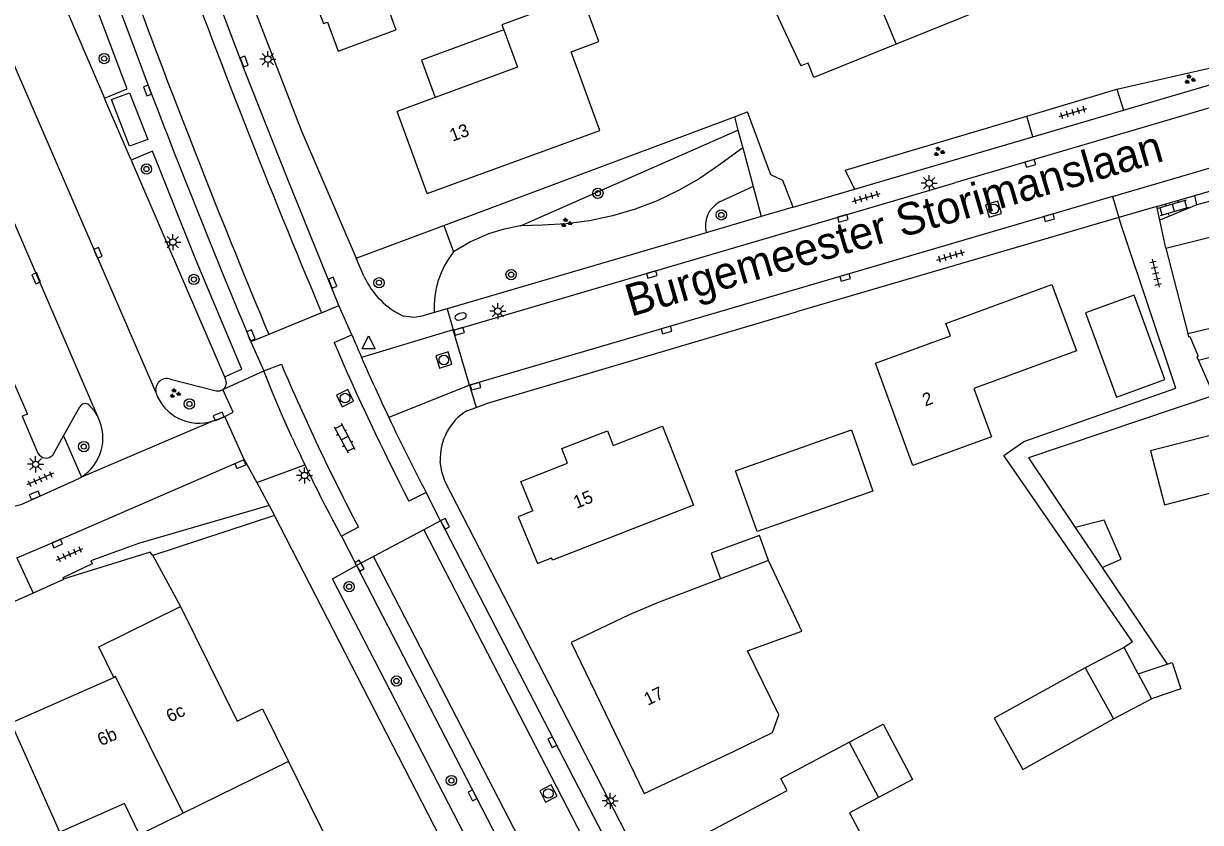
# Model space of a CAD drawing. Extents: x 136000 to 138005, y 398500 to 400500.
# Drawn here: x 137577.5 to 137669, y 398741.3 to 398803.4 of the extents above; entities that cross this region are included whole.
import ezdxf

# ---------------------------------------------------------------- set-up
doc = ezdxf.new("R2010")
doc.units = 0
for name, color, linetype in [('gg-afsc-erfafscheiding', 7, 'Continuous'), ('gg-afsc-muur', 7, 'Continuous'), ('gg-anno-huisnummerreeks BGT', 7, 'Continuous'), ('gg-anno-openbare ruimte label', 7, 'Continuous'), ('gg-bbg-abri', 7, 'Continuous'), ('gg-bbg-bijgebouw', 7, 'Continuous'), ('gg-bbg-gedigitaliseerde bebouwing', 7, 'Continuous'), ('gg-bbg-gedigitaliseerde bijgebouw', 7, 'Continuous'), ('gg-bbg-hoofdgebouw', 7, 'Continuous'), ('gg-bbg-luifel en loopbrug', 7, 'Continuous'), ('gg-bbg-tussenscheiding', 7, 'Continuous'), ('gg-knt-verharding', 7, 'Continuous'), ('gg-knt-verharding nz', 7, 'Continuous'), ('gt-grn-groengrens', 7, 'Continuous'), ('gt-grn-weggrens', 7, 'Continuous'), ('gt-symb-boom', 7, 'Continuous'), ('gt-symb-brandkraan', 7, 'Continuous'), ('gt-symb-groenvak', 7, 'Continuous'), ('gt-symb-klinker verharding', 7, 'Continuous'), ('gt-symb-kolk', 7, 'Continuous'), ('gt-symb-lichtmast', 7, 'Continuous'), ('gt-symb-rioolschacht', 7, 'Continuous'), ('gt-symb-tegel verharding', 7, 'Continuous'), ('gt-symb-waterafsluiter', 7, 'Continuous')]:
    doc.layers.add(name, color=color, linetype=linetype)

# ---------------------------------------------------------------- blocks, each defined once
blk = doc.blocks.new('gt0-KL1')
at = {"layer": 'gt-symb-klinker verharding'}
for p, q in [((-1.15, 0.3), (1.15, 0.3)), ((-1, -0.3), (-1, 0.3)), ((-0.5, 0.3), (-0.5, 0.45)), ((0, -0.3), (0, 0.3)), ((0.5, 0.3), (0.5, 0.45)), ((1, -0.3), (1, 0.3)), ((-1.15, -0.3), (1.15, -0.3)), ((-0.5, -0.45), (-0.5, -0.3)), ((0.5, -0.45), (0.5, -0.3))]:
    blk.add_line(p, q, dxfattribs=at)
blk = doc.blocks.new('gt0-GRVAK')
at = {"layer": 'gt-symb-groenvak'}
for p, q in [((-0.11, 0.189), (-0.228, 0.24)), ((-0.182, 0.153), (0.088, 0.153)), ((-0.091, 0.211), (-0.156, 0.322)), ((-0.047, 0.214), (-0.047, 0.393)), ((-0.004, 0.211), (0.061, 0.322)), ((0.015, 0.189), (0.133, 0.24)), ((0.262, -0.052), (0.197, 0.059)), ((0.305, -0.049), (0.305, 0.13)), ((0.349, -0.052), (0.414, 0.059)), ((-0.245, -0.228), (-0.363, -0.177)), ((-0.318, -0.264), (-0.047, -0.264)), ((-0.226, -0.206), (-0.291, -0.095)), ((-0.183, -0.203), (-0.183, -0.024)), ((-0.139, -0.206), (-0.074, -0.095)), ((-0.12, -0.228), (-0.002, -0.177)), ((0.243, -0.074), (0.125, -0.023)), ((0.17, -0.11), (0.441, -0.11)), ((0.368, -0.074), (0.486, -0.023))]:
    blk.add_line(p, q, dxfattribs=at)
blk = doc.blocks.new('gt0-LMAST')
at = {"layer": 'gt-symb-lichtmast'}
for p, q in [((-0.182, 0.173), (-0.447, 0.438)), ((-0.005, 0.246), (-0.005, 0.621)), ((0.172, 0.173), (0.437, 0.438)), ((-0.255, -0.004), (-0.63, -0.004)), ((-0.182, -0.181), (-0.447, -0.446)), ((-0.005, -0.254), (-0.005, -0.629)), ((0.437, -0.446), (0.172, -0.181)), ((0.245, -0.004), (0.62, -0.004))]:
    blk.add_line(p, q, dxfattribs=at)
blk.add_circle((-0.005, -0.004), 0.25, dxfattribs=at)
blk = doc.blocks.new('gt0-TEG1')
at = {"layer": 'gt-symb-tegel verharding'}
for p, q in [((-1.125, 0), (1.125, 0)), ((-0.9, -0.25), (-0.9, 0.25)), ((-0.45, -0.25), (-0.45, 0.25)), ((0, -0.25), (0, 0.25)), ((0.45, -0.25), (0.45, 0.25)), ((0.9, -0.25), (0.9, 0.25))]:
    blk.add_line(p, q, dxfattribs=at)
blk = doc.blocks.new('gt0-RS')
at = {"layer": 'gt-symb-rioolschacht'}
blk.add_lwpolyline([(-0.5, -0.5), (0.5, -0.5), (0.5, 0.5), (-0.5, 0.5)], close=True, dxfattribs=at)
blk.add_circle((0, 0), 0.375, dxfattribs=at)
blk = doc.blocks.new('gt0-KOLK')
at = {"layer": 'gt-symb-kolk'}
blk.add_lwpolyline([(0, 0), (0.375, 0), (0.375, 0.4), (-0.375, 0.4), (-0.375, 0), (0, 0)], dxfattribs=at)
blk = doc.blocks.new('gt0-BOOM')
at = {"layer": 'gt-symb-boom'}
for radius in [0.4, 0.2]:
    blk.add_circle((0, 0), radius, dxfattribs=at)
blk = doc.blocks.new('gt0-WAFSL')
at = {"layer": 'gt-symb-waterafsluiter'}
for p, q in [((-0.5, -0.333), (0, 0.667)), ((0, 0.667), (0.5, -0.333)), ((0.5, -0.333), (-0.5, -0.333))]:
    blk.add_line(p, q, dxfattribs=at)
blk = doc.blocks.new('gt0-BR')
at = {"layer": 'gt-symb-brandkraan'}
for centre, radius, start, end in [((-0.244, 0), 0.206, 107.56694, 252.43307), ((0.599, -2.664), 3, 106.89205, 107.56694), ((0, -0.691), 0.938, 73.10799, 106.89205), ((-0.599, -2.664), 3, 72.43309, 73.10799), ((0.244, 0), 0.206, 287.56695, 72.43309), ((0.599, 2.664), 3, 252.43307, 253.10797), ((0, 0.691), 0.938, 253.10797, 286.89206), ((-0.599, 2.664), 3, 286.89206, 287.56695)]:
    blk.add_arc(centre, radius, start, end, dxfattribs=at)

msp = doc.modelspace()

# ---------------------------------------------------------------- linework, layer by layer
at = {"layer": 'gg-afsc-erfafscheiding'}
for p, q in [((137662.5, 398798.329), (137676.458, 398801.486)), ((137610.168, 398787.734), (137632.768, 398796.179)), ((137632.768, 398796.179), (137633.788, 398796.56)), ((137641.371, 398792.023), (137655.509, 398796.231)), ((137686.444, 398794.052), (137668.731, 398789.325)), ((137603.37, 398785.193), (137610.168, 398787.734)), ((137597.01, 398765.174), (137587.547, 398762.062)), ((137587.547, 398762.062), (137589.71, 398758.11)), ((137661.36, 398761.136), (137666.414, 398753.621)), ((137663.734, 398755.363), (137663.079, 398754.9))]:
    msp.add_line(p, q, dxfattribs=at)
msp.add_lwpolyline([(137587.547, 398762.062), (137587.338, 398762.334), (137580.59, 398760.235)], dxfattribs=at)
at = {"layer": 'gg-afsc-muur'}
msp.add_lwpolyline([(137668.853, 398777.221), (137670.054, 398774.493), (137655.627, 398769.66), (137659.277, 398764.234)], dxfattribs=at)
at = {"layer": 'gg-bbg-abri'}
msp.add_lwpolyline([(137584.33, 398797.525), (137585.737, 398798.046), (137587.152, 398794.411), (137585.745, 398793.89), (137584.33, 398797.525)], dxfattribs=at)
at = {"layer": 'gg-bbg-bijgebouw'}
for p, q in [((137666.32, 398785.96), (137669.94, 398786.87)), ((137666.32, 398785.96), (137668.018, 398779.332)), ((137662.478, 398774.381), (137666.238, 398775.75))]:
    msp.add_line(p, q, dxfattribs=at)
for points in [[(137666.238, 398775.75), (137663.852, 398782.312), (137660.077, 398780.928), (137662.478, 398774.381)], [(137668.018, 398779.332), (137668.087, 398779.063), (137668.193, 398779.091), (137668.83, 398777.552), (137668.723, 398777.52), (137668.853, 398777.221)], [(137634.532, 398763.932), (137632.862, 398768.649), (137641.873, 398771.838), (137643.537, 398767.076), (137634.532, 398763.932)]]:
    msp.add_lwpolyline(points, dxfattribs=at)
at = {"layer": 'gg-bbg-gedigitaliseerde bebouwing'}
for p, q in [((137641.686, 398747.542), (137643.963, 398743.244)), ((137625.75, 398743.55), (137632.649, 398746.803))]:
    msp.add_line(p, q, dxfattribs=at)
for points in [[(137641.782, 398810.393), (137638.551, 398809.082), (137637.43, 398811.846), (137633.656, 398810.316), (137635.82, 398804.68), (137637.94, 398800.15)], [(137611.507, 398807.393), (137605.605, 398805.233), (137606.44, 398802.95)], [(137633.801, 398754.66), (137638.024, 398756.178), (137635.421, 398761.668)], [(137631.68, 398760.251), (137626.783, 398758.396), (137624.58, 398757.46), (137620.08, 398755.29)], [(137632.649, 398746.803), (137635.726, 398748.294), (137636.215, 398749.678), (137633.801, 398754.66)], [(137628.103, 398739.146), (137636.867, 398743.789), (137636.371, 398744.725), (137641.686, 398747.542)], [(137643.963, 398743.244), (137641.723, 398742.057), (137643.281, 398739.117)], [(137586.523, 398740.368), (137585.339, 398742.774), (137580.307, 398740.541)]]:
    msp.add_lwpolyline(points, dxfattribs=at)
at = {"layer": 'gg-bbg-gedigitaliseerde bijgebouw'}
for p, q in [((137670.451, 398777.637), (137668.853, 398777.221)), ((137659.277, 398764.234), (137661.36, 398761.136)), ((137660.034, 398753.34), (137662.253, 398749.352))]:
    msp.add_line(p, q, dxfattribs=at)
for points in [[(137676.741, 398768.699), (137676.125, 398771.098), (137671.544, 398769.923), (137671.081, 398771.726), (137665.125, 398770.198), (137666.201, 398766.004), (137672.819, 398767.702)], [(137661.36, 398761.136), (137662.833, 398761.778), (137661.515, 398764.806), (137659.277, 398764.234)], [(137635.421, 398761.668), (137634.717, 398763.61), (137630.957, 398762.248), (137631.68, 398760.251)], [(137660.034, 398753.34), (137652.972, 398749.41), (137655.191, 398745.422), (137662.253, 398749.352)]]:
    msp.add_lwpolyline(points, dxfattribs=at)
at = {"layer": 'gg-bbg-hoofdgebouw'}
for p, q in [((137609.516, 398797.671), (137606.55, 398796.58)), ((137608.89, 398790.22), (137606.55, 398796.58)), ((137623.337, 398770.628), (137627.19, 398772.13)), ((137620.08, 398755.29), (137625.75, 398743.55)), ((137576.531, 398749.055), (137584.51, 398752.59)), ((137598.105, 398746.056), (137603.431, 398735.236))]:
    msp.add_line(p, q, dxfattribs=at)
for points in [[(137599.163, 398807.719), (137600.81, 398803.42), (137601.13, 398803.53), (137601.95, 398801.29), (137606.44, 398802.95)], [(137608.89, 398790.22), (137622.304, 398795.109), (137620.072, 398801.234), (137622.242, 398802.032), (137620.919, 398805.628), (137614.688, 398803.335), (137614.838, 398802.929)], [(137651.82, 398805.76), (137651.31, 398805.55), (137651.77, 398804.42), (137645.36, 398801.82)], [(137614.838, 398802.929), (137615.907, 398800.023), (137609.516, 398797.671)], [(137645.36, 398801.82), (137638.95, 398799.22), (137638.51, 398800.34), (137637.94, 398800.15)], [(137643.746, 398777.025), (137649.563, 398779.15), (137649.217, 398780.091), (137657.465, 398783.125), (137659.373, 398777.981), (137651.386, 398775.047), (137652.756, 398771.289), (137646.651, 398769.062), (137643.746, 398777.025)], [(137627.19, 398772.13), (137629.6, 398765.97), (137618.63, 398761.7), (137618.555, 398761.886)], [(137619.794, 398769.247), (137619.352, 398770.378), (137622.892, 398771.77), (137623.337, 398770.628)], [(137617.085, 398765.535), (137616.16, 398767.83), (137619.794, 398769.247)], [(137617.085, 398765.535), (137615.954, 398765.077), (137617.468, 398761.448), (137618.555, 398761.886)], [(137584.51, 398752.59), (137583.34, 398754.97), (137589.71, 398758.11)], [(137589.71, 398758.11), (137594.11, 398749.18), (137596.09, 398750.15), (137598.105, 398746.056)]]:
    msp.add_lwpolyline(points, dxfattribs=at)
at = {"layer": 'gg-bbg-luifel en loopbrug'}
for p, q in [((137663.079, 398754.9), (137660.034, 398753.34)), ((137664.161, 398752.875), (137663.079, 398754.9)), ((137664.161, 398752.875), (137666.414, 398753.621)), ((137664.161, 398752.875), (137665.202, 398750.927)), ((137662.253, 398749.352), (137665.202, 398750.927))]:
    msp.add_line(p, q, dxfattribs=at)
for points in [[(137614.838, 398802.929), (137608.447, 398800.577), (137609.516, 398797.671)], [(137666.414, 398753.621), (137666.803, 398753.75), (137667.487, 398751.684), (137665.202, 398750.927)], [(137641.686, 398747.542), (137644.337, 398748.946), (137646.614, 398744.649), (137643.963, 398743.244)]]:
    msp.add_lwpolyline(points, dxfattribs=at)
at = {"layer": 'gg-bbg-tussenscheiding'}
for p, q in [((137641.782, 398810.393), (137645.36, 398801.82)), ((137668.018, 398779.332), (137673.514, 398780.641)), ((137635.421, 398761.668), (137631.68, 398760.251)), ((137580.307, 398740.541), (137576.531, 398749.055)), ((137598.105, 398746.056), (137589.9, 398742.027)), ((137586.523, 398740.368), (137589.755, 398741.956)), ((137589.9, 398742.027), (137589.755, 398741.956))]:
    msp.add_line(p, q, dxfattribs=at)
msp.add_lwpolyline([(137589.9, 398742.027), (137584.656, 398752.655), (137584.51, 398752.59)], dxfattribs=at)
at = {"layer": 'gg-knt-verharding'}
for p, q in [((137578.418, 398810.089), (137583.785, 398797.635)), ((137691.417, 398803.243), (137649.921, 398791.05)), ((137663.027, 398796.691), (137676.599, 398800.676)), ((137655.509, 398796.231), (137662.5, 398798.329)), ((137662.5, 398798.329), (137663.027, 398796.691)), ((137584.055, 398797.008), (137583.785, 398797.635)), ((137585.831, 398792.887), (137584.055, 398797.008)), ((137655.983, 398794.623), (137655.509, 398796.231)), ((137655.983, 398794.623), (137663.027, 398796.691)), ((137668.563, 398790.062), (137686.146, 398795.203)), ((137642.107, 398790.55), (137655.983, 398794.623)), ((137585.831, 398792.887), (137585.863, 398792.812)), ((137585.863, 398792.812), (137593.131, 398775.955)), ((137641.371, 398792.023), (137642.107, 398790.55)), ((137637.338, 398789.15), (137642.107, 398790.55)), ((137662.177, 398789.981), (137649.724, 398786.331)), ((137665.618, 398789.201), (137668.563, 398790.062)), ((137668.731, 398789.325), (137668.563, 398790.062)), ((137637.338, 398789.15), (137634.86, 398788.422)), ((137665.846, 398788.15), (137665.618, 398789.201)), ((137668.731, 398789.325), (137665.846, 398788.15)), ((137634.86, 398788.422), (137630.582, 398787.166)), ((137662.659, 398788.336), (137637.594, 398781.008)), ((137662.976, 398787.393), (137662.659, 398788.336)), ((137666.32, 398785.96), (137665.846, 398788.15)), ((137630.582, 398787.166), (137610.431, 398781.251)), ((137649.724, 398786.331), (137612.175, 398775.307)), ((137603.993, 398783.745), (137603.37, 398785.193)), ((137600.673, 398780.94), (137602.019, 398781.512)), ((137603.025, 398779.216), (137602.019, 398781.512)), ((137610.431, 398781.251), (137609.433, 398780.958)), ((137600.673, 398780.94), (137596.566, 398779.247)), ((137622.102, 398776.428), (137637.594, 398781.008)), ((137612.175, 398775.307), (137610.913, 398779.609)), ((137595.173, 398778.681), (137595.001, 398779.11)), ((137596.566, 398779.247), (137595.173, 398778.681)), ((137595.173, 398778.681), (137596.17, 398776.42)), ((137601.648, 398778.622), (137603.025, 398779.216)), ((137596.17, 398776.42), (137597.552, 398776.93)), ((137592.998, 398774.98), (137596.17, 398776.42)), ((137593.131, 398775.955), (137593.184, 398775.832)), ((137596.908, 398774.612), (137596.17, 398776.42)), ((137593.801, 398773.198), (137592.998, 398774.98)), ((137580.596, 398771.371), (137581.868, 398773.627)), ((137593.151, 398772.871), (137593.801, 398773.198)), ((137611.973, 398773.321), (137612.682, 398773.58)), ((137577.39, 398772.894), (137578.62, 398770.032)), ((137592.26, 398772.535), (137593.151, 398772.871)), ((137594.644, 398769.517), (137593.151, 398772.871)), ((137579.763, 398769.856), (137580.596, 398771.371)), ((137580.596, 398771.371), (137581.992, 398768.159)), ((137580.033, 398763.184), (137594.644, 398769.517)), ((137595.626, 398767.736), (137599.366, 398769.126)), ((137608.797, 398766.968), (137607.465, 398766.287)), ((137609.92, 398764.748), (137608.797, 398766.968)), ((137596.608, 398765.955), (137597.01, 398765.174)), ((137603.532, 398764.28), (137602.208, 398763.579)), ((137608.624, 398764.058), (137604.705, 398761.985)), ((137609.92, 398764.748), (137608.624, 398764.058)), ((137608.624, 398764.058), (137634.123, 398714.645)), ((137576.971, 398761.886), (137580.033, 398763.184)), ((137602.208, 398763.579), (137603.375, 398761.288)), ((137576.971, 398761.886), (137578.248, 398759.136)), ((137604.705, 398761.985), (137603.375, 398761.288)), ((137603.375, 398761.288), (137616.952, 398735.034)), ((137630.015, 398713.048), (137604.705, 398761.985))]:
    msp.add_line(p, q, dxfattribs=at)
for points in [[(137583.785, 398797.635), (137585.549, 398798.339), (137583.166, 398804.637), (137580.871, 398810.965), (137578.418, 398810.089)], [(137599.084, 398807.924), (137594.77, 398806.29), (137599.09, 398795.14), (137603.37, 398785.193)], [(137602.019, 398781.512), (137597.99, 398791.425), (137594.736, 398799.685), (137592.103, 398806.628)], [(137662.177, 398789.981), (137687.36, 398797.364), (137687.848, 398797.521)], [(137637.338, 398789.15), (137636.526, 398791.219), (137635.614, 398791.676), (137633.788, 398796.56)], [(137593.131, 398775.955), (137594.47, 398776.549), (137590.914, 398784.995), (137587.526, 398793.506), (137585.863, 398792.812)], [(137610.913, 398779.609), (137611.301, 398779.682), (137649.921, 398791.05)], [(137663.734, 398755.363), (137653.715, 398769.843), (137655.265, 398770.916), (137667.107, 398775.082), (137662.976, 398787.393)], [(137609.433, 398780.958), (137608.455, 398780.671), (137607.862, 398780.578), (137607.042, 398780.675)], [(137588.931, 398775.771), (137592.488, 398774.863), (137592.755, 398774.869), (137592.998, 398774.98)], [(137612.682, 398773.58), (137613.583, 398773.91), (137622.102, 398776.428)], [(137576.28, 398775.41), (137576.706, 398775.545), (137577.807, 398773.051), (137577.39, 398772.894)], [(137598.387, 398771.221), (137597.635, 398772.909), (137596.908, 398774.612)], [(137582.578, 398773.791), (137582.983, 398773.324), (137583.303, 398772.794)], [(137635.726, 398717.839), (137632.763, 398723.57), (137632.913, 398723.644), (137630.584, 398728.088), (137630.682, 398728.153), (137610.286, 398767.787), (137610.018, 398768.562), (137609.899, 398769.373)], [(137576.485, 398765.841), (137577.314, 398766.036), (137581.415, 398767.864), (137581.992, 398768.159)], [(137596.608, 398765.955), (137586.43, 398762.998), (137582.733, 398761.656), (137582.827, 398761.407), (137580.546, 398760.315), (137580.59, 398760.235)], [(137617.282, 398715.156), (137619.547, 398721.409), (137597.01, 398765.174)], [(137609.92, 398764.748), (137628.717, 398728.448), (137635.546, 398715.199)], [(137616.952, 398735.034), (137615.046, 398734.059), (137601.526, 398760.263), (137603.375, 398761.288)], [(137580.59, 398760.235), (137580.616, 398760.188), (137578.248, 398759.136)], [(137578.248, 398759.136), (137573.223, 398756.903), (137572.834, 398757.189)]]:
    msp.add_lwpolyline(points, dxfattribs=at)
for centre, radius, start, end in [((138177.715, 399024.168), 626.209, 197.052006, 202.855842), ((138195.946, 399030.82), 651.532, 199.393658, 202.726737), ((138242.211, 399048.7), 699.616, 200.416304, 202.652705), ((137609.645, 398786.309), 6.206, 204.40296, 245.20377), ((137778.35, 398854.413), 192.271, 203.21543, 207.28029), ((137768.694, 398849.401), 179.923, 202.95968, 203.57079), ((137754.043, 398843.169), 169.933, 202.94184, 207.66091), ((137757.848, 398844.739), 168.117, 203.59272, 205.34139), ((137588.649, 398774.936), 0.881, 71.32208, 192.9347), ((137592.605, 398775.512), 0.662, 306.46118, 28.90878), ((137591.132, 398775.882), 3.532, 198.87659, 288.63084), ((137582.302, 398773.367), 0.506, 56.91398, 149.09882), ((137614.267, 398769.597), 4.374, 121.63762, 182.93386), ((137580.066, 398771.207), 3.605, 302.29196, 26.12115), ((137759.169, 398845.301), 169.552, 205.32188, 207.5162), ((137707.818, 398821.082), 120.255, 204.49593, 205.59773), ((137579.254, 398770.35), 0.709, 206.64025, 315.85236), ((137706.293, 398820.409), 118.589, 205.62247, 208.6341)]:
    msp.add_arc(centre, radius, start, end, dxfattribs=at)
at = {"layer": 'gg-knt-verharding nz'}
msp.add_line((137570.706, 398814.136), (137587.79, 398774.739), dxfattribs=at)
msp.add_lwpolyline([(137583.303, 398772.794), (137566.475, 398811.837), (137566.353, 398811.8)], dxfattribs=at)
at = {"layer": 'gt-grn-groengrens'}
for p, q in [((137632.768, 398796.179), (137633.05, 398795.133)), ((137616.14, 398787.696), (137633.05, 398795.133)), ((137633.05, 398795.133), (137633.418, 398793.769)), ((137633.418, 398793.769), (137634.232, 398790.748)), ((137634.232, 398790.748), (137634.86, 398788.422)), ((137610.168, 398787.734), (137610.938, 398785.673))]:
    msp.add_line(p, q, dxfattribs=at)
for points in [[(137633.418, 398793.769), (137631.542, 398792.386), (137630.026, 398791.352), (137628.434, 398790.439), (137626.776, 398789.652), (137625.062, 398788.996), (137623.302, 398788.475), (137621.507, 398788.092), (137619.688, 398787.85), (137617.855, 398787.75), (137616.14, 398787.696)], [(137634.232, 398790.748), (137631.599, 398789.534), (137631.31, 398789.343), (137631.056, 398789.107), (137630.844, 398788.832), (137630.682, 398788.526), (137630.572, 398788.197), (137630.518, 398787.854), (137630.521, 398787.508), (137630.582, 398787.166)], [(137616.14, 398787.696), (137614.875, 398787.444), (137613.643, 398787.063), (137612.248, 398786.451), (137610.938, 398785.673)], [(137610.938, 398785.673), (137610.565, 398785.162), (137610.24, 398784.62), (137609.966, 398784.049), (137609.746, 398783.456), (137609.582, 398782.845), (137609.474, 398782.221), (137609.424, 398781.591), (137609.433, 398780.958)]]:
    msp.add_lwpolyline(points, dxfattribs=at)
at = {"layer": 'gt-grn-weggrens'}
for p, q in [((137662.177, 398789.981), (137662.659, 398788.336)), ((137665.618, 398789.201), (137662.659, 398788.336)), ((137610.431, 398781.251), (137610.913, 398779.609)), ((137610.913, 398779.609), (137603.783, 398777.453)), ((137612.175, 398775.307), (137605.908, 398772.783)), ((137612.175, 398775.307), (137612.682, 398773.58)), ((137592.26, 398772.535), (137581.992, 398768.159)), ((137594.644, 398769.517), (137595.626, 398767.736)), ((137595.626, 398767.736), (137596.608, 398765.955))]:
    msp.add_line(p, q, dxfattribs=at)

# ---------------------------------------------------------------- block references
at = {"layer": 'gt-symb-boom'}
for p in [(137583.767, 398800.704), (137587.056, 398792.115), (137622.155, 398790.226), (137631.754, 398788.547), (137615.41, 398783.901), (137590.746, 398783.527), (137605.138, 398783.272), (137590.393, 398773.848), (137582.177, 398770.531), (137602.811, 398759.639), (137606.493, 398752.307), (137610.766, 398744.568)]:
    msp.add_blockref('gt0-BOOM', p, dxfattribs=at)
at = {"layer": 'gt-symb-brandkraan', "rotation": -162.4169028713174}
msp.add_blockref('gt0-BR', (137611.482, 398780.649), dxfattribs=at)
at = {"layer": 'gt-symb-groenvak'}
for p in [(137668.168, 398799.084), (137648.663, 398793.459), (137619.697, 398787.926), (137589.264, 398774.664)]:
    msp.add_blockref('gt0-GRVAK', p, dxfattribs=at)
at = {"layer": 'gt-symb-klinker verharding'}
for p, rotation in [((137666.909, 398789.103), 16.386305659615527), ((137602.464, 398771.192), -62.2307873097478)]:
    msp.add_blockref('gt0-KL1', p, dxfattribs=dict(at, rotation=rotation))
at = {"layer": 'gt-symb-kolk'}
for p, rotation in [((137594.47, 398800.411), -69.87983420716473), ((137587.322, 398798.291), 110.91820498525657), ((137655.837, 398792.373), 16.31519324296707), ((137641.259, 398788.088), 16.31519324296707), ((137657.304, 398788.138), 16.315193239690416), ((137583.105, 398785.52), -66.61335784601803), ((137578.671, 398783.693), 113.4620002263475), ((137626.406, 398783.722), 16.31519324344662), ((137601.348, 398783.203), -68.33696013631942), ((137641.44, 398783.489), 16.31519324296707), ((137595.001, 398779.11), -68.15602307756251), ((137611.301, 398779.682), -162.66989131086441), ((137627.551, 398779.415), 16.315193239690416), ((137612.59, 398775.414), -165.58873497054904), ((137592.748, 398772.703), 22.694755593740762), ((137594.273, 398769.342), -156.61335784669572), ((137578.449, 398766.557), 23.77047580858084), ((137610.103, 398764.435), -62.66592414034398), ((137580.033, 398763.184), -157.23027336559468), ((137603.446, 398761.171), -58.584021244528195), ((137618.789, 398747.642), 117.33407585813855), ((137612.585, 398743.512), 117.38497058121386)]:
    msp.add_blockref('gt0-KOLK', p, dxfattribs=dict(at, rotation=rotation))
at = {"layer": 'gt-symb-lichtmast'}
for p in [(137596.505, 398800.663), (137647.916, 398791.016), (137589.119, 398786.438), (137614.383, 398781.066), (137578.445, 398769.159), (137599.353, 398768.294), (137623.113, 398742.988)]:
    msp.add_blockref('gt0-LMAST', p, dxfattribs=at)
at = {"layer": 'gt-symb-rioolschacht'}
for p, rotation in [((137652.926, 398789.002), 16.315193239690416), ((137610.175, 398777.266), -163.19645198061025), ((137602.489, 398774.299), 26.103824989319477), ((137618.307, 398743.558), -62.87123394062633)]:
    msp.add_blockref('gt0-RS', p, dxfattribs=dict(at, rotation=rotation))
at = {"layer": 'gt-symb-tegel verharding'}
for p, rotation in [((137659.096, 398796.508), 16.386305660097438), ((137643.034, 398789.902), 16.386305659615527), ((137649.593, 398785.347), 16.386305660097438), ((137665.525, 398784.019), -76.29711003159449), ((137578.786, 398768.015), -156.17710051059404), ((137581.087, 398762.156), 23.58999017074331)]:
    msp.add_blockref('gt0-TEG1', p, dxfattribs=dict(at, rotation=rotation))
at = {"layer": 'gt-symb-waterafsluiter'}
msp.add_blockref('gt0-WAFSL', (137604.33, 398778.473), dxfattribs=at)

# ---------------------------------------------------------------- texts
at = {"layer": 'gg-anno-huisnummerreeks BGT'}
for s, rotation, p in [('13', 20.2, (137610.849, 398794.231)), ('2', 20.1, (137647.601, 398773.641)), ('15', 22, (137620.497, 398765.691)), ('17', 25.8, (137626.036, 398750.371)), ('6c', 26.2, (137588.89, 398749.054)), ('6b', 23.9, (137583.515, 398747.227))]:
    msp.add_text(s, height=1, rotation=rotation, dxfattribs=at).set_placement(p)
at = {"layer": 'gg-anno-openbare ruimte label'}
msp.add_text('Burgemeester Storimanslaan', height=2.5, rotation=16.3, dxfattribs=at).set_placement((137624.731, 398780.621))

doc.saveas('drawing.dxf')
